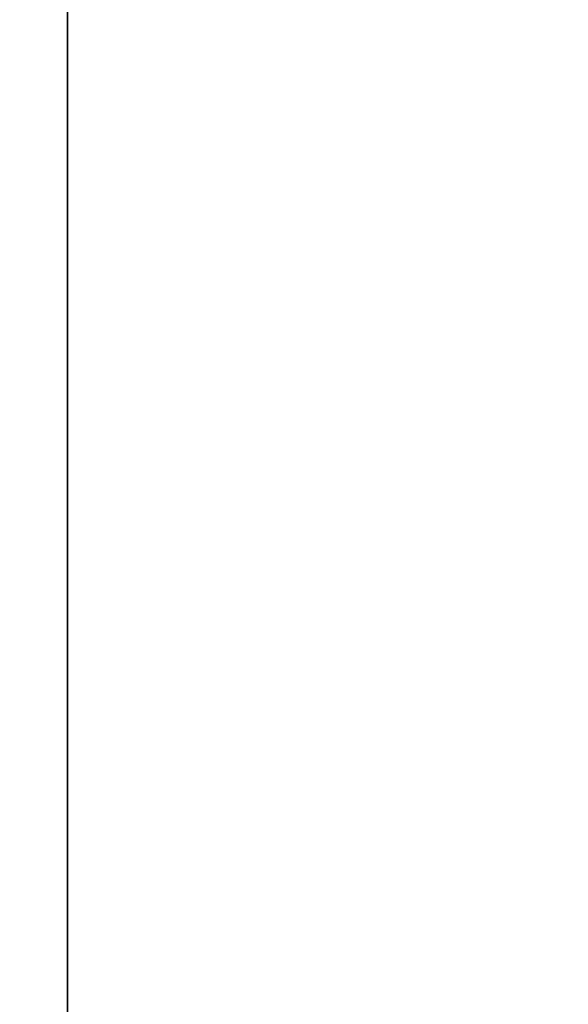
# Model space of a CAD drawing. Header units: millimetres. Extents: x -527 to 5177, y -116 to 161.
# Tile 310 of 656: x 373 to 424, y 22 to 115. Entities that reach past the tile are written whole.
import ezdxf

# ---------------------------------------------------------------- set-up
doc = ezdxf.new("R2010")
doc.units = ezdxf.units.MM
doc.layers.add('151', color=7, linetype='Continuous', true_color=0xffffff)

# ---------------------------------------------------------------- blocks, each defined once
blk = doc.blocks.new('UG_SURFACE_001')
at = {"layer": '151', "color": 252, "linetype": 'Continuous', "lineweight": 35}
for points in [[(527, -9.3, 2212.25), (527, 142.4, 2212.25), (-527, 142.4, 2212.25), (-527, -9.3, 2212.25)], [(-377, -9.3, 2062.25), (-377, 142.4, 2062.25), (377, 142.4, 2062.25), (377, -9.3, 2062.25)], [(377, -9.3, 2062.25), (377, 142.4, 2062.25), (377, 142.4, -7.75), (377, -9.3, -7.75)], [(377, -9.3, -7.75), (377, 142.4, -7.75), (527, 142.4, -7.75), (527, -9.3, -7.75)]]:
    blk.add_3dface(points, dxfattribs=at)

msp = doc.modelspace()

# ---------------------------------------------------------------- linework, layer by layer
at = {"layer": '151', "color": 251, "linetype": 'Continuous', "lineweight": -3, "true_color": 0x636466}
for p, q in [((377, -9.3, 2062.25), (377, 142.4, 2062.25)), ((377, 142.4, -7.75), (377, -9.3, -7.75))]:
    msp.add_line(p, q, dxfattribs=at)

# ---------------------------------------------------------------- block references
msp.add_blockref('UG_SURFACE_001', (0, 0), dxfattribs=at)

doc.saveas('drawing.dxf')
